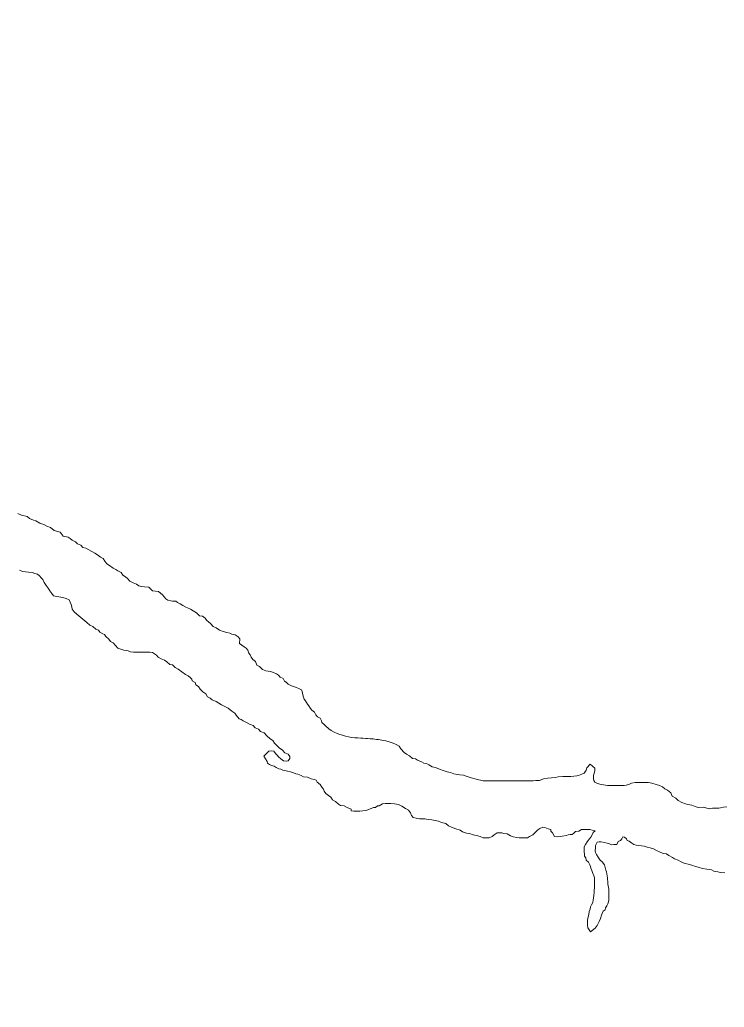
# Model space of a CAD drawing. Extents: x -1643653 to 4543381, y 1624270 to 13878484.
# Drawn here: x 594084 to 595746, y 8904160 to 8906488 of the extents above; entities that cross this region are included whole.
import ezdxf

# ---------------------------------------------------------------- set-up
doc = ezdxf.new("R2010")
doc.units = 0
doc.header["$LTSCALE"] = 200
doc.layers.add('1', color=7, linetype='Continuous', lineweight=13)
doc.layers.add('6', color=7, linetype='Continuous', lineweight=13)

msp = doc.modelspace()

# ---------------------------------------------------------------- linework, layer by layer
at = {"layer": '1', "lineweight": 25}
msp.add_spline([(814781, 9009175.5), (814787.2, 9009173.4), (814796.9, 9009173.4), (814799.4, 9009172.4), (814805.1, 9009174.5), (814805.6, 9009176.5), (814811.7, 9009179.5), (814811.7, 9009179.5), (814801.5, 9009181), (814790.7, 9009181.5), (814784.1, 9009183.1), (814777.4, 9009185.1), (814778.4, 9009175.5)], degree=3, dxfattribs=at)
at = {"layer": '6'}
for points in [[(594080.2, 8905324.1), (594088.6, 8905320), (594101.6, 8905316.9), (594107.1, 8905312.9), (594117.1, 8905308.8), (594122.6, 8905307.3), (594131.5, 8905301.7), (594141.5, 8905298.7), (594148, 8905294.6), (594157, 8905291.1), (594165.4, 8905284), (594179.4, 8905280.4), (594186.8, 8905270.8), (594198.8, 8905268.2), (594203.3, 8905265.7), (594208.2, 8905261.7), (594215.7, 8905257.6), (594220.2, 8905253.1), (594228.2, 8905249.5), (594233.1, 8905244.5), (594240.1, 8905242.9), (594247.1, 8905238.4), (594254.1, 8905234.8), (594261.5, 8905230.8), (594268, 8905227.2), (594274.5, 8905221.2), (594281, 8905218.1), (594285.4, 8905212.1), (594289.4, 8905205.6), (594296.3, 8905201.5), (594304.3, 8905195.4), (594310.8, 8905192.4), (594315.7, 8905188.8), (594323.7, 8905185.3), (594327.7, 8905179.3), (594333.7, 8905175.2), (594338.6, 8905171.2), (594343.6, 8905164.6), (594352.1, 8905161.1), (594360, 8905157.5), (594365, 8905153.5), (594371.5, 8905152.4), (594378.5, 8905151.4), (594388.5, 8905150.8), (594397.4, 8905142.2), (594411.4, 8905140.2)], [(594172.2, 8905128.7), (594164.2, 8905130.3), (594159.8, 8905135.8), (594155.3, 8905141.8), (594151.4, 8905147.9), (594146.9, 8905154.9), (594142, 8905161.5), (594138.5, 8905168.5), (594134.5, 8905172.5), (594130.6, 8905177.6), (594126.6, 8905181.6), (594120.1, 8905183.1), (594113.6, 8905185.2), (594105.1, 8905185.7), (594097.6, 8905186.8), (594090.6, 8905187.8), (594083.7, 8905190.4)], [(594411.4, 8905140.2), (594416.4, 8905136.6), (594420.9, 8905132.6), (594424.8, 8905128.1), (594428.8, 8905123.5), (594433.3, 8905120), (594440.3, 8905118.4), (594444.8, 8905117.9), (594452.3, 8905117.3), (594456.7, 8905114.8), (594462.7, 8905111.3), (594469.2, 8905107.2), (594475.7, 8905103.7), (594480.2, 8905101.6), (594487.1, 8905098.6), (594493.6, 8905094.6), (594501.1, 8905090), (594508.5, 8905083.4), (594515, 8905081.9), (594522, 8905077.8), (594525.5, 8905072.3), (594529.9, 8905069.3), (594533.9, 8905065.2), (594540.8, 8905058.2), (594547.8, 8905055.1), (594555.8, 8905049.6), (594564.3, 8905046.5), (594572.8, 8905043.9), (594579.8, 8905042.4), (594584.7, 8905039.9), (594592.2, 8905038.3), (594599.7, 8905033.8), (594603.7, 8905028.7), (594602.6, 8905018.2), (594613.5, 8905010.1), (594618.5, 8905006.6), (594622, 8905002.1), (594624.4, 8904995), (594627.9, 8904991), (594630.3, 8904985.5), (594634.3, 8904979.9), (594640.3, 8904975.4), (594643.2, 8904966.9), (594649.7, 8904963.3), (594656.6, 8904956.3), (594664.6, 8904953.2), (594675.6, 8904951.6), (594682.6, 8904949.6), (594690.1, 8904946), (594694.5, 8904943), (594698.5, 8904938.5), (594705.5, 8904935.4), (594708.4, 8904928.9), (594712.9, 8904926.4), (594717.4, 8904921.8), (594724.9, 8904918.3), (594732.3, 8904915.7), (594737.3, 8904914.2), (594743.8, 8904910.6), (594748.8, 8904908.6), (594750.8, 8904904.6), (594751.2, 8904900.6), (594752.7, 8904893.6), (594755.1, 8904886.5), (594758.6, 8904882.5), (594763.1, 8904875), (594766.5, 8904870.9), (594770, 8904864.4), (594773, 8904860.4), (594779.9, 8904855.8), (594782.9, 8904849.3), (594786.3, 8904845.3), (594792.8, 8904841.7), (594796.3, 8904835.7), (594797.2, 8904831.7), (594801.2, 8904827.6), (594805.2, 8904823.6), (594813.1, 8904817), (594819.1, 8904813), (594826.1, 8904808.9), (594833.1, 8904805.9), (594839.5, 8904803.3), (594845.5, 8904801.8), (594852.5, 8904799.3), (594859.5, 8904797.7), (594867.5, 8904796.2), (594875, 8904795.1), (594881.5, 8904795.1), (594888.5, 8904795), (594893.5, 8904794.5), (594900.5, 8904793.9), (594904.5, 8904793.9), (594910.5, 8904793.4), (594917.5, 8904792.8), (594925.5, 8904791.8), (594930.5, 8904791.2), (594938.5, 8904790.2), (594948, 8904788.6), (594956, 8904786.1), (594964.9, 8904783), (594971.9, 8904779.4)], [(594671.7, 8904763.9), (594678.7, 8904764.9), (594683.7, 8904764.3), (594687.6, 8904758.8), (594691.6, 8904754.8), (594694.6, 8904750.7), (594700, 8904745.7), (594706.5, 8904741.1), (594713.5, 8904740.1), (594717.5, 8904741.6), (594721.1, 8904747.1), (594721.6, 8904751.1), (594717.6, 8904756.6), (594709.2, 8904759.7), (594704.2, 8904766.2), (594696.2, 8904771.8), (594692.3, 8904775.8), (594684.8, 8904782.8), (594681.4, 8904789.4), (594674.9, 8904793.4), (594666.9, 8904800), (594660.5, 8904807), (594652.5, 8904810.1), (594647.6, 8904816.1), (594639.6, 8904818.7), (594635.1, 8904824.7), (594626.6, 8904827.8), (594619.2, 8904831.8), (594611.2, 8904835.9), (594606.7, 8904838.4), (594601.7, 8904840), (594594.8, 8904849), (594591.3, 8904853.6), (594584.8, 8904858.1), (594575.9, 8904865.2), (594560.5, 8904873.3), (594547.5, 8904881.4), (594538.5, 8904885.4), (594533.6, 8904889), (594527.1, 8904892), (594523.1, 8904899.1), (594516.2, 8904903.6), (594510.2, 8904910.2), (594505.8, 8904916.2), (594499.3, 8904920.3), (594498.3, 8904925.8), (594491.3, 8904929.8), (594489.9, 8904933.8), (594485.9, 8904937.9), (594481.9, 8904941.9), (594475.5, 8904944.9), (594467, 8904951), (594458, 8904957.1), (594451.1, 8904961.1), (594444.6, 8904967.7), (594438.6, 8904968.7), (594431.2, 8904974.3), (594425.7, 8904978.3), (594418.2, 8904981.9), (594410.7, 8904985.9), (594406.8, 8904990), (594402.3, 8904993.5), (594397.8, 8904996.5), (594390.8, 8904997.1), (594384.8, 8904997.1), (594378.8, 8904997.2), (594370.3, 8904997.2), (594363.3, 8904997.3), (594359.3, 8904997.3), (594352.3, 8904997.3), (594345.3, 8904997.9), (594339.8, 8905000.4), (594335.3, 8905001.5), (594329.8, 8905002.5), (594315.9, 8905007.1), (594305, 8905019.2), (594298.5, 8905022.7), (594294.5, 8905028.3), (594287.6, 8905034.3), (594284.6, 8905039.3), (594280.1, 8905040.9), (594273.1, 8905044.9), (594270.2, 8905049), (594263.7, 8905052), (594256.7, 8905058.1), (594249.7, 8905061.1), (594242.3, 8905067.7), (594237.8, 8905071.2), (594228.4, 8905078.8), (594223.4, 8905082.8), (594218.9, 8905086.8), (594212.5, 8905092.4), (594208, 8905098.9), (594207.1, 8905103.9), (594205.6, 8905109.5), (594203.6, 8905115), (594201.2, 8905120.5), (594194.2, 8905124.1), (594186.2, 8905126.6), (594176.7, 8905127.7), (594172.2, 8905128.7)], [(594971.9, 8904779.4), (594979.4, 8904775.9), (594983.3, 8904769.3), (594991.3, 8904760.8), (594996.3, 8904756.8), (595003.2, 8904753.2), (595010.7, 8904747.1), (595017.7, 8904746.1), (595022.7, 8904742.6), (595031.6, 8904739), (595037.1, 8904735.9), (595043.6, 8904734.9), (595049.1, 8904731.9), (595057.1, 8904726.8), (595064.6, 8904725.8), (595074.5, 8904721.7), (595083, 8904718.6), (595092.5, 8904715.6), (595100, 8904714), (595108, 8904710.4), (595116.5, 8904709.4), (595122.4, 8904708.3), (595130.9, 8904707.3), (595137.4, 8904704.7), (595149.4, 8904701.2), (595160.9, 8904698.1), (595177.4, 8904694), (595182.9, 8904694.4), (595186.9, 8904694.4), (595194.9, 8904694.3), (595208.4, 8904694.3), (595222.9, 8904694.2), (595234.4, 8904694.1), (595239.4, 8904694.1), (595246.9, 8904694), (595250.9, 8904694), (595260.4, 8904693.9), (595267.4, 8904693.9), (595278.4, 8904693.8), (595283.9, 8904693.8), (595295.4, 8904693.7), (595301.4, 8904695.2), (595310.4, 8904695.1), (595320, 8904699), (595329.5, 8904700.5), (595338.5, 8904701.4), (595347.5, 8904702.3), (595354, 8904703.3), (595365.5, 8904704.2), (595375.5, 8904704.2), (595384, 8904704.6), (595391, 8904705.1), (595398.1, 8904706), (595402.1, 8904706.5), (595410.1, 8904709.9), (595415.6, 8904711.9), (595420.2, 8904718.9), (595422.2, 8904724.4), (595429.8, 8904733.3), (595440.7, 8904723.8), (595440.7, 8904717.3), (595439.1, 8904712.3), (595437.6, 8904706.8), (595437.5, 8904702.8), (595437.5, 8904698.8), (595438.5, 8904694.7), (595441, 8904690.7), (595445.4, 8904688.2), (595452.4, 8904686.6), (595456.9, 8904685.6), (595461.4, 8904684.6), (595470.9, 8904683), (595476.9, 8904683), (595485.9, 8904682.9), (595490.4, 8904682.9), (595497.4, 8904682.8), (595501.9, 8904682.8), (595509.9, 8904683.2), (595514.4, 8904684.2), (595520.9, 8904685.2), (595527.5, 8904688.6), (595536, 8904690.1), (595547, 8904690.5), (595556.5, 8904690.4), (595567.5, 8904689.9), (595575, 8904688.3), (595585.5, 8904685.2), (595593, 8904682.7), (595599.9, 8904679.7), (595605.9, 8904675.6), (595612.4, 8904672.1), (595619.8, 8904665.5), (595623.3, 8904658), (595631.8, 8904653.4), (595637.2, 8904647.4), (595645.7, 8904643.3), (595654.7, 8904639.7), (595659.7, 8904638.2), (595669.6, 8904637.1), (595677.6, 8904633.6), (595684.1, 8904631.5)], [(595281.9, 8904559.6), (595274.9, 8904559.6), (595270.4, 8904559.7), (595261.9, 8904559.7), (595256.4, 8904560.2), (595248.4, 8904561.8), (595241.9, 8904564.3), (595233.9, 8904568.9), (595225.9, 8904570), (595221.5, 8904571.5), (595214.4, 8904571.6), (595210.4, 8904571.6), (595203.4, 8904567.1), (595198.9, 8904563.1), (595191.8, 8904559.7), (595187.8, 8904559.7), (595183.8, 8904559.7), (595177.3, 8904559.8), (595170.4, 8904562.8), (595161.9, 8904564.9), (595153.9, 8904566.4), (595144.9, 8904570), (595138.4, 8904571.1), (595128.9, 8904574.1), (595123, 8904577.7), (595113, 8904580.7), (595103, 8904584.8), (595095.5, 8904587.8), (595089.6, 8904593.4), (595079.1, 8904596), (595072.1, 8904599), (595064.1, 8904600.6), (595056.6, 8904602.1), (595047.6, 8904603.2), (595039.6, 8904604.2), (595031.6, 8904604.8), (595027.1, 8904604.8), (595019.1, 8904605.9), (595012.1, 8904607.9), (595008.2, 8904612), (595005.7, 8904619), (595001.3, 8904625), (594993.8, 8904629.1), (594985.8, 8904634.7), (594977.3, 8904638.2), (594972.8, 8904638.7), (594967.9, 8904639.8), (594959.9, 8904640.3), (594951.3, 8904640.4), (594947.3, 8904640.4), (594939.8, 8904639.5), (594931.8, 8904635.5), (594927.8, 8904635), (594923.3, 8904631.1), (594918.8, 8904631.1), (594909.2, 8904627.6), (594902.7, 8904625.2), (594898.7, 8904624.2), (594893.7, 8904623.2), (594886.7, 8904622.8), (594879.7, 8904622.8), (594872.2, 8904622.9), (594865.7, 8904623.4), (594865.7, 8904627.4), (594856.2, 8904631.5), (594849.3, 8904635.1), (594840.8, 8904635.6), (594836.3, 8904639.1), (594828.8, 8904645.2), (594821.9, 8904649.2), (594817.9, 8904655.8), (594812.9, 8904659.3), (594806, 8904663.9), (594802, 8904669.4), (594801, 8904674.4), (594797.1, 8904678.9), (594792.6, 8904685.5), (594785.7, 8904691.1), (594783.7, 8904695.6), (594778.7, 8904697.1), (594771.7, 8904698.7), (594762.7, 8904702.7), (594753.2, 8904703.8), (594747.8, 8904706.8), (594740.3, 8904709.9), (594735.8, 8904710.4), (594729.8, 8904712.9), (594723.3, 8904715.5), (594715.8, 8904717), (594709.3, 8904718.1), (594704.8, 8904719.6), (594699.9, 8904721.2), (594695.4, 8904722.7), (594689.4, 8904725.7), (594684.4, 8904728.8), (594677.9, 8904730.3), (594673.4, 8904732.8), (594669, 8904735.4), (594667.5, 8904739.4), (594660.1, 8904752), (594671.7, 8904763.9)], [(595684.1, 8904631.5), (595696.6, 8904631.9), (595710.6, 8904628.3), (595718.1, 8904629.3), (595722.1, 8904629.3), (595726.6, 8904629.7), (595733.1, 8904629.7), (595737.1, 8904630.2), (595744.1, 8904632.1), (595751.7, 8904633.1)], [(595458, 8904502.8), (595463.5, 8904496.3), (595465.4, 8904489.8), (595466.9, 8904483.2), (595468.3, 8904479.2), (595469.8, 8904470.2), (595470.2, 8904465.2), (595470.7, 8904461.2), (595471.2, 8904456.7), (595471.6, 8904450.2), (595473.1, 8904442.7), (595473.6, 8904438.7), (595473.5, 8904434.6), (595474, 8904430.6), (595474, 8904426.1), (595473.9, 8904419.6), (595473.8, 8904412.6), (595473.3, 8904408.6), (595471.3, 8904404.1), (595468.8, 8904399.1), (595466.2, 8904394.6), (595464.7, 8904390.1), (595460.2, 8904386.7), (595458.1, 8904381.7), (595456.1, 8904377.2), (595454, 8904369.2), (595451, 8904362.2), (595448.4, 8904357.7), (595446.4, 8904353.2), (595441.8, 8904346.7), (595430.8, 8904337.8), (595423.8, 8904347.3), (595423.4, 8904353.9), (595423.4, 8904358.4), (595423.5, 8904365.4), (595425, 8904373.4), (595426.6, 8904378.9), (595427.6, 8904385.9), (595429.7, 8904391.9), (595430.7, 8904396.9), (595433.2, 8904401.4), (595435.8, 8904407.3), (595436.8, 8904413.3), (595437.9, 8904417.8), (595438.4, 8904424.9), (595439.5, 8904430.9), (595439.5, 8904436.9), (595439.6, 8904441.4), (595439.6, 8904447.9), (595439.7, 8904454.9), (595439.7, 8904458.9), (595439.7, 8904464.9), (595438.8, 8904468.9), (595434.8, 8904478), (595433.9, 8904482.5), (595430.9, 8904488), (595430.4, 8904492), (595429, 8904496), (595425.5, 8904502.6), (595420.6, 8904507.1), (595419.1, 8904512.6), (595416.6, 8904516.6), (595416.2, 8904520.6), (595415.2, 8904527.2), (595415.2, 8904533.2), (595415.3, 8904538.2), (595418.8, 8904543.7), (595422.4, 8904550.1), (595427.4, 8904556.6), (595431, 8904561.1), (595434.5, 8904566.6), (595437.1, 8904572.1), (595441.1, 8904576.1), (595434.1, 8904578.1), (595429.1, 8904579.1), (595422.6, 8904579.2), (595417.6, 8904579.2), (595409.6, 8904579.3), (595403.1, 8904575.8), (595395.1, 8904574.4), (595391, 8904570.9), (595387, 8904567.4), (595382.5, 8904567.4), (595378, 8904566.5), (595374, 8904565), (595364, 8904563.6), (595358.9, 8904562.6), (595352.4, 8904562.1), (595345.4, 8904562.7), (595341, 8904571.2), (595337, 8904575.2), (595336.6, 8904579.2), (595330.6, 8904581.3), (595322.6, 8904584.3), (595318.1, 8904584.9), (595310.6, 8904581.9), (595306.5, 8904578.9), (595298.5, 8904571), (595294.4, 8904566.5), (595286.4, 8904563.1), (595281.9, 8904559.6)], [(595747, 8904477.4), (595737, 8904478), (595730.5, 8904479.5), (595721, 8904481.1), (595715.5, 8904484.6), (595704.5, 8904485.7), (595695, 8904487.2), (595684.5, 8904490.3), (595678, 8904491.9), (595669.1, 8904494.9), (595661.1, 8904498), (595653.6, 8904499), (595649.1, 8904500.6), (595642.6, 8904503.6), (595637.6, 8904507.2), (595628.7, 8904510.2), (595623.7, 8904513.3), (595615.2, 8904518.3), (595609.7, 8904521.9), (595601.8, 8904522.9), (595593.3, 8904527), (595585.8, 8904529.5), (595579.3, 8904533.6), (595571.3, 8904536.1), (595563.8, 8904537.7), (595557.3, 8904539.7), (595550.4, 8904540.8), (595543.4, 8904541.8), (595538.4, 8904542.4), (595532.9, 8904543.9), (595527.9, 8904546.9), (595521.4, 8904551.5), (595516.9, 8904553.5), (595515.5, 8904557.5), (595511, 8904561.6), (595506.5, 8904562.1), (595504, 8904557.6), (595500.9, 8904553.1), (595495.9, 8904550.7), (595492.4, 8904543.7), (595485.3, 8904543.7), (595480.3, 8904543.2), (595473.9, 8904546.3), (595469.4, 8904547.3), (595462.4, 8904548.9), (595455.4, 8904549.9), (595450.9, 8904550.4), (595445.9, 8904549.5), (595442.3, 8904542), (595442.3, 8904536.5), (595441.7, 8904529), (595442.2, 8904525), (595444.7, 8904520.4), (595448.6, 8904513.9), (595453.1, 8904506.9), (595458, 8904502.8)]]:
    msp.add_lwpolyline(points, dxfattribs=at)

doc.saveas('drawing.dxf')
